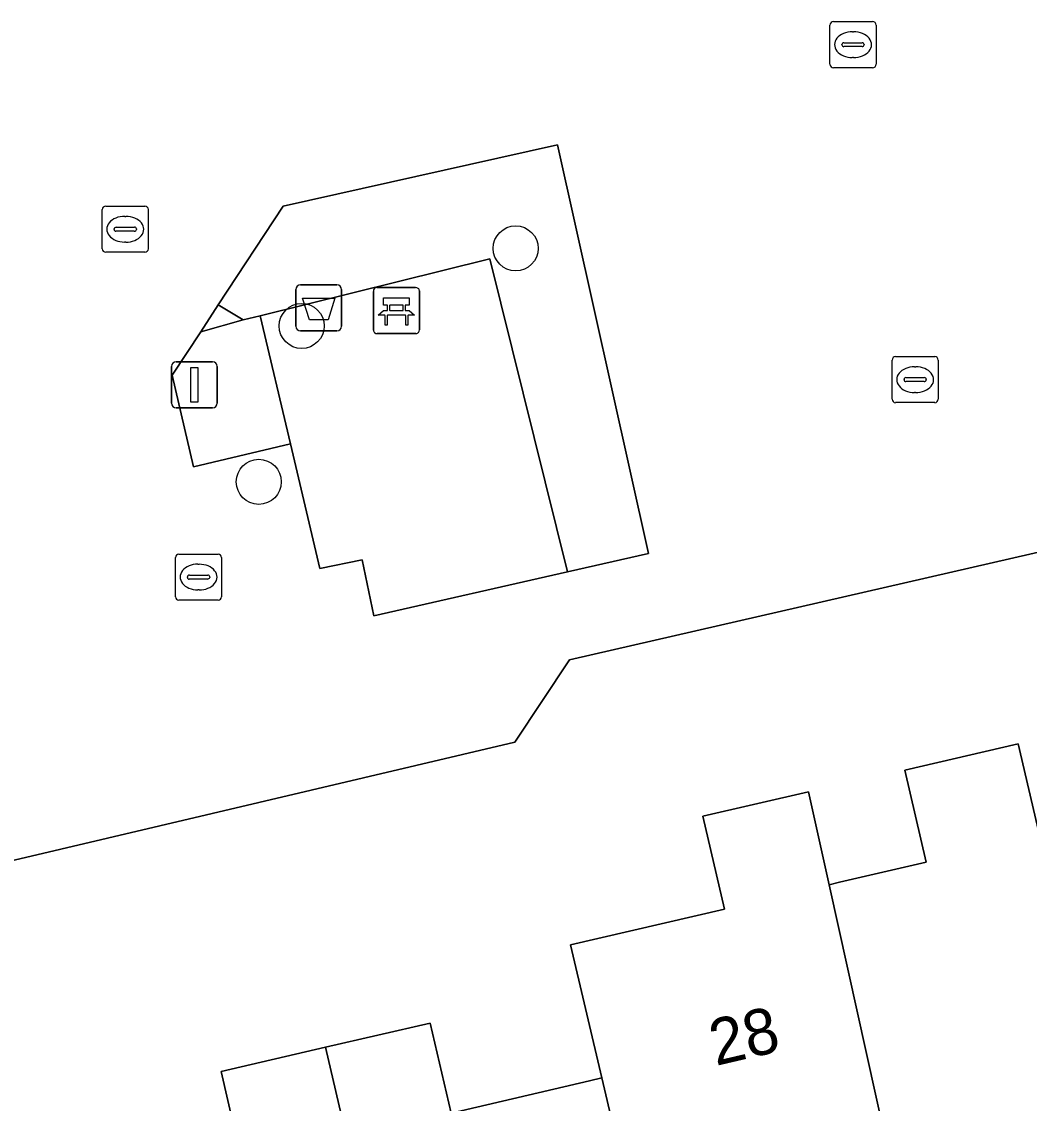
# Model space of a CAD drawing. Extents: x 158455 to 159797, y 387218 to 388672.
# Drawn here: x 159575.49 to 159597.37, y 388169.11 to 388192.61 of the extents above; entities that cross this region are included whole.
import ezdxf

# ---------------------------------------------------------------- set-up
doc = ezdxf.new("R2010")
doc.units = 0
for name, color, linetype in [('IMGEO_Afvalbak', 7, 'Continuous'), ('IMGEO_Bank', 7, 'Continuous'), ('IMGEO_Boom', 7, 'Continuous'), ('IMGEO_Erf', 7, 'Continuous'), ('IMGEO_Groenvoorziening', 7, 'Continuous'), ('IMGEO_Kolk', 7, 'Continuous'), ('IMGEO_Lichtmast', 7, 'Continuous'), ('IMGEO_Pand', 7, 'Continuous'), ('IMGEO_Pand_nummerreeks', 7, 'Continuous'), ('IMGEO_Parkeervlak_open', 7, 'Continuous'), ('IMGEO_Rijbaan_lokaal_open', 7, 'Continuous')]:
    doc.layers.add(name, color=color, linetype=linetype)

msp = doc.modelspace()

# ---------------------------------------------------------------- linework, layer by layer
at = {"layer": 'IMGEO_Afvalbak'}
for p, q in [((159581.445, 388185.988), (159581.445, 388186.788)), ((159581.445, 388186.788), (159581.445, 388185.988)), ((159581.545, 388186.888), (159582.335, 388186.888)), ((159582.335, 388186.888), (159581.545, 388186.888)), ((159582.435, 388186.788), (159582.435, 388185.988)), ((159582.435, 388185.988), (159582.435, 388186.788)), ((159582.335, 388185.888), (159581.545, 388185.888)), ((159581.545, 388185.888), (159582.335, 388185.888))]:
    msp.add_line(p, q, dxfattribs=at)
msp.add_lwpolyline([(159581.588, 388186.602), (159582.292, 388186.602), (159582.143, 388186.132), (159581.737, 388186.132), (159581.588, 388186.602)], dxfattribs=at)
for centre, start, end in [((159581.545, 388186.788), 90, 180), ((159581.545, 388186.788), 90, 180), ((159582.335, 388186.788), 0, 90), ((159582.335, 388186.788), 360, 90), ((159581.545, 388185.988), 180, 270), ((159581.545, 388185.988), 180, 270), ((159582.335, 388185.988), 270, 0), ((159582.335, 388185.988), 270, 0)]:
    msp.add_arc(centre, 0.1, start, end, dxfattribs=at)
at = {"layer": 'IMGEO_Bank'}
for p, q in [((159583.127, 388185.906), (159583.127, 388186.747)), ((159583.127, 388186.747), (159583.127, 388185.906)), ((159583.202, 388186.831), (159584.043, 388186.831)), ((159584.043, 388186.831), (159583.202, 388186.831)), ((159584.127, 388186.756), (159584.127, 388185.915)), ((159584.127, 388185.915), (159584.127, 388186.756)), ((159583.436, 388186.337), (159583.436, 388186.443)), ((159583.48, 388186.443), (159583.48, 388186.337)), ((159583.768, 388186.449), (159583.486, 388186.449)), ((159583.486, 388186.331), (159583.768, 388186.331)), ((159583.774, 388186.337), (159583.774, 388186.443)), ((159583.818, 388186.443), (159583.818, 388186.337)), ((159583.824, 388186.229), (159583.431, 388186.229)), ((159584.052, 388185.831), (159583.211, 388185.831)), ((159583.211, 388185.831), (159584.052, 388185.831))]:
    msp.add_line(p, q, dxfattribs=at)
for points in [[(159583.43, 388186.449), (159583.344, 388186.449), (159583.344, 388186.61), (159583.907, 388186.61), (159583.907, 388186.449), (159583.824, 388186.449)], [(159583.374, 388186.229), (159583.232, 388186.229), (159583.344, 388186.331), (159583.43, 388186.331)], [(159583.824, 388186.331), (159583.907, 388186.331), (159584.019, 388186.229), (159583.88, 388186.229)], [(159583.424, 388186.222), (159583.424, 388186.015), (159583.381, 388186.015), (159583.381, 388186.222)], [(159583.874, 388186.222), (159583.874, 388186.015), (159583.83, 388186.015), (159583.83, 388186.222)]]:
    msp.add_lwpolyline(points, dxfattribs=at)
for centre, radius, start, end in [((159583.205, 388186.753), 0.0779, 92.4484, 184.2845), ((159583.205, 388186.753), 0.0779, 92.4484, 184.2845), ((159584.049, 388186.753), 0.0779, 2.4484, 94.2845), ((159584.049, 388186.753), 0.0779, 2.4484, 94.2845), ((159583.429, 388186.442), 0.00671, 2.8957, 87.1043), ((159583.429, 388186.338), 0.00671, 272.8957, 357.1043), ((159583.486, 388186.442), 0.00671, 92.8957, 177.1043), ((159583.486, 388186.338), 0.00671, 182.8957, 267.1043), ((159583.768, 388186.442), 0.00671, 2.8957, 87.1043), ((159583.768, 388186.338), 0.00671, 272.8957, 357.1043), ((159583.825, 388186.442), 0.00671, 92.8957, 177.1043), ((159583.825, 388186.338), 0.00671, 182.8957, 267.1043), ((159583.374, 388186.222), 0.00671, 2.8957, 87.1043), ((159583.431, 388186.222), 0.00671, 92.8957, 177.1043), ((159583.823, 388186.222), 0.00671, 2.8957, 87.1043), ((159583.88, 388186.222), 0.00671, 92.8957, 177.1043), ((159583.205, 388185.909), 0.0779, 182.4484, 274.2845), ((159583.205, 388185.909), 0.0779, 182.4484, 274.2845), ((159584.049, 388185.909), 0.0779, 272.4484, 4.2845), ((159584.049, 388185.909), 0.0779, 272.4484, 4.2845)]:
    msp.add_arc(centre, radius, start, end, dxfattribs=at)
at = {"layer": 'IMGEO_Boom'}
for centre in [(159586.217, 388187.682), (159581.57, 388185.996), (159580.638, 388182.61)]:
    msp.add_circle(centre, 0.489, dxfattribs=at)
at = {"layer": 'IMGEO_Erf'}
for points in [[(159603.876, 388167.969), (159600.656, 388181.793), (159587.382, 388178.746), (159586.2, 388176.955), (159563.063, 388171.505), (159566.945, 388155.045)], [(159580.281, 388167.819), (159579.821, 388169.799), (159582.09, 388170.327), (159584.358, 388170.855), (159584.813, 388168.899), (159587.817, 388169.598), (159588.087, 388169.661), (159587.408, 388172.551), (159590.754, 388173.329), (159590.284, 388175.347), (159592.574, 388175.88), (159593.022, 388173.859), (159593.248, 388173.912), (159595.129, 388174.349), (159594.665, 388176.345), (159597.127, 388176.918), (159597.588, 388174.933), (159601.032, 388175.734), (159602.891, 388167.74)]]:
    msp.add_lwpolyline(points, dxfattribs=at)
at = {"layer": 'IMGEO_Groenvoorziening'}
for points in [[(159587.34, 388180.653), (159589.099, 388181.054), (159587.122, 388189.933), (159585.216, 388189.505), (159581.168, 388188.597), (159579.76, 388186.454), (159580.301, 388186.13), (159580.668, 388186.218), (159585.654, 388187.456)], [(159580.301, 388186.13), (159579.76, 388186.454), (159579.377, 388185.871)]]:
    msp.add_lwpolyline(points, close=True, dxfattribs=at)
at = {"layer": 'IMGEO_Kolk'}
for p, q in [((159593.041, 388191.68), (159593.041, 388192.532)), ((159593.116, 388192.606), (159593.968, 388192.606)), ((159594.042, 388192.532), (159594.042, 388191.68)), ((159593.529, 388192.386), (159593.554, 388192.386)), ((159593.3, 388192.1), (159593.3, 388192.112)), ((159593.738, 388192.063), (159593.34, 388192.063)), ((159593.343, 388192.149), (159593.741, 388192.149)), ((159593.784, 388192.112), (159593.784, 388192.1)), ((159593.552, 388191.826), (159593.527, 388191.826)), ((159593.968, 388191.606), (159593.116, 388191.606)), ((159577.239, 388187.671), (159577.239, 388188.523)), ((159577.314, 388188.597), (159578.166, 388188.597)), ((159578.24, 388188.523), (159578.24, 388187.671)), ((159577.727, 388188.377), (159577.752, 388188.377)), ((159577.498, 388188.091), (159577.498, 388188.103)), ((159577.936, 388188.054), (159577.538, 388188.054)), ((159577.541, 388188.14), (159577.939, 388188.14)), ((159577.982, 388188.103), (159577.982, 388188.091)), ((159577.75, 388187.817), (159577.725, 388187.817)), ((159578.166, 388187.597), (159577.314, 388187.597)), ((159594.39, 388184.404), (159594.39, 388185.256)), ((159594.465, 388185.33), (159595.317, 388185.33)), ((159594.878, 388185.11), (159594.903, 388185.11)), ((159595.391, 388185.256), (159595.391, 388184.404)), ((159594.692, 388184.873), (159595.09, 388184.873)), ((159594.649, 388184.824), (159594.649, 388184.836)), ((159595.087, 388184.787), (159594.689, 388184.787)), ((159595.133, 388184.836), (159595.133, 388184.824)), ((159594.901, 388184.55), (159594.876, 388184.55)), ((159595.317, 388184.33), (159594.465, 388184.33)), ((159578.83, 388180.115), (159578.83, 388180.967)), ((159578.905, 388181.041), (159579.757, 388181.041)), ((159579.831, 388180.967), (159579.831, 388180.115)), ((159579.318, 388180.821), (159579.343, 388180.821)), ((159579.089, 388180.535), (159579.089, 388180.547)), ((159579.527, 388180.498), (159579.129, 388180.498)), ((159579.132, 388180.584), (159579.53, 388180.584)), ((159579.573, 388180.547), (159579.573, 388180.535)), ((159579.341, 388180.261), (159579.316, 388180.261)), ((159579.757, 388180.041), (159578.905, 388180.041))]:
    msp.add_line(p, q, dxfattribs=at)
for points in [[(159593.041, 388191.68), (159593.041, 388192.532)], [(159593.116, 388192.606), (159593.968, 388192.606)], [(159594.042, 388192.532), (159594.042, 388191.68)], [(159593.968, 388191.606), (159593.116, 388191.606)], [(159577.239, 388187.671), (159577.239, 388188.523)], [(159577.314, 388188.597), (159578.166, 388188.597)], [(159578.24, 388188.523), (159578.24, 388187.671)], [(159578.166, 388187.597), (159577.314, 388187.597)], [(159594.39, 388184.404), (159594.39, 388185.256)], [(159594.465, 388185.33), (159595.317, 388185.33)], [(159595.391, 388185.256), (159595.391, 388184.404)], [(159595.317, 388184.33), (159594.465, 388184.33)], [(159578.83, 388180.115), (159578.83, 388180.967)], [(159578.905, 388181.041), (159579.757, 388181.041)], [(159579.831, 388180.967), (159579.831, 388180.115)], [(159579.757, 388180.041), (159578.905, 388180.041)]]:
    msp.add_lwpolyline(points, dxfattribs=at)
for centre, radius, start, end in [((159593.118, 388192.53), 0.0765, 91.552, 178.448), ((159593.118, 388192.53), 0.0765, 91.552, 178.448), ((159593.966, 388192.53), 0.0765, 1.552, 88.448), ((159593.966, 388192.53), 0.0765, 1.552, 88.448), ((159593.34, 388192.109), 0.0403, 85.8775, 175.7526), ((159593.337, 388192.099), 0.0366, 178.938, 274.7102), ((159593.741, 388192.106), 0.043, 264.8664, 352.4533), ((159593.745, 388192.111), 0.0386, 1.7309, 96.639), ((159593.118, 388191.682), 0.0765, 181.552, 268.448), ((159593.118, 388191.682), 0.0765, 181.552, 268.448), ((159593.966, 388191.682), 0.0765, 271.552, 358.448), ((159593.966, 388191.682), 0.0765, 271.552, 358.448), ((159577.316, 388188.521), 0.0765, 91.552, 178.448), ((159577.316, 388188.521), 0.0765, 91.552, 178.448), ((159578.164, 388188.521), 0.0765, 1.552, 88.448), ((159578.164, 388188.521), 0.0765, 1.552, 88.448), ((159577.538, 388188.1), 0.0403, 85.8775, 175.7526), ((159577.535, 388188.09), 0.0366, 178.938, 274.7102), ((159577.939, 388188.097), 0.043, 264.8664, 352.4533), ((159577.943, 388188.102), 0.0386, 1.7309, 96.639), ((159577.316, 388187.673), 0.0765, 181.552, 268.448), ((159577.316, 388187.673), 0.0765, 181.552, 268.448), ((159578.164, 388187.673), 0.0765, 271.552, 358.448), ((159578.164, 388187.673), 0.0765, 271.552, 358.448), ((159594.467, 388185.254), 0.0765, 91.552, 178.448), ((159594.467, 388185.254), 0.0765, 91.552, 178.448), ((159595.315, 388185.254), 0.0765, 1.552, 88.448), ((159595.315, 388185.254), 0.0765, 1.552, 88.448), ((159594.689, 388184.833), 0.0403, 85.8775, 175.7526), ((159595.094, 388184.835), 0.0386, 1.7309, 96.639), ((159594.686, 388184.823), 0.0366, 178.938, 274.7102), ((159595.09, 388184.83), 0.043, 264.8664, 352.4533), ((159594.467, 388184.406), 0.0765, 181.552, 268.448), ((159594.467, 388184.406), 0.0765, 181.552, 268.448), ((159595.315, 388184.406), 0.0765, 271.552, 358.448), ((159595.315, 388184.406), 0.0765, 271.552, 358.448), ((159578.907, 388180.965), 0.0765, 91.552, 178.448), ((159578.907, 388180.965), 0.0765, 91.552, 178.448), ((159579.755, 388180.965), 0.0765, 1.552, 88.448), ((159579.755, 388180.965), 0.0765, 1.552, 88.448), ((159579.129, 388180.544), 0.0403, 85.8775, 175.7526), ((159579.126, 388180.534), 0.0366, 178.938, 274.7102), ((159579.53, 388180.541), 0.043, 264.8664, 352.4533), ((159579.534, 388180.546), 0.0386, 1.7309, 96.639), ((159578.907, 388180.117), 0.0765, 181.552, 268.448), ((159578.907, 388180.117), 0.0765, 181.552, 268.448), ((159579.755, 388180.117), 0.0765, 271.552, 358.448), ((159579.755, 388180.117), 0.0765, 271.552, 358.448)]:
    msp.add_arc(centre, radius, start, end, dxfattribs=at)
for centre, major_axis, ratio, start_param, end_param in [((159593.528, 388192.106), (-0.387, 0.002), 0.722429, 4.712389, 7.853982), ((159593.553, 388192.106), (-0.39, 0.002), 0.717154, 1.570796, 4.712389), ((159577.726, 388188.097), (-0.387, 0.002), 0.722429, 4.712389, 7.853982), ((159577.751, 388188.097), (-0.39, 0.002), 0.717154, 1.570796, 4.712389), ((159594.877, 388184.83), (-0.387, 0.002), 0.722429, 4.712389, 7.853982), ((159594.902, 388184.83), (-0.39, 0.002), 0.717154, 1.570796, 4.712389), ((159579.317, 388180.541), (-0.387, 0.002), 0.722429, 4.712389, 7.853982), ((159579.342, 388180.541), (-0.39, 0.002), 0.717154, 1.570796, 4.712389)]:
    msp.add_ellipse(centre, major_axis=major_axis, ratio=ratio, start_param=start_param, end_param=end_param, dxfattribs=at)
at = {"layer": 'IMGEO_Lichtmast'}
for p, q in [((159578.745, 388184.319), (159578.745, 388185.119)), ((159578.745, 388185.119), (159578.745, 388184.319)), ((159578.845, 388185.219), (159579.635, 388185.219)), ((159579.635, 388185.219), (159578.845, 388185.219)), ((159579.735, 388185.119), (159579.735, 388184.319)), ((159579.735, 388184.319), (159579.735, 388185.119)), ((159579.635, 388184.219), (159578.845, 388184.219)), ((159578.845, 388184.219), (159579.635, 388184.219))]:
    msp.add_line(p, q, dxfattribs=at)
msp.add_lwpolyline([(159579.165, 388185.094), (159579.315, 388185.094), (159579.315, 388184.344), (159579.165, 388184.344), (159579.165, 388185.094)], dxfattribs=at)
for centre, start, end in [((159578.845, 388185.119), 90, 180), ((159578.845, 388185.119), 90, 180), ((159579.635, 388185.119), 0, 90), ((159579.635, 388185.119), 360, 90), ((159578.845, 388184.319), 180, 270), ((159578.845, 388184.319), 180, 270), ((159579.635, 388184.319), 270, 0), ((159579.635, 388184.319), 270, 0)]:
    msp.add_arc(centre, 0.1, start, end, dxfattribs=at)
at = {"layer": 'IMGEO_Pand'}
for points in [[(159601.032, 388175.734), (159597.588, 388174.933), (159597.127, 388176.918), (159594.665, 388176.345), (159595.129, 388174.349), (159593.248, 388173.912), (159593.022, 388173.859), (159595.248, 388163.817), (159597.825, 388164.416), (159597.351, 388166.451), (159602.891, 388167.74)], [(159593.022, 388173.859), (159592.574, 388175.88), (159590.284, 388175.347), (159590.754, 388173.329), (159587.408, 388172.551), (159588.087, 388169.661), (159591.047, 388157.06), (159593.568, 388157.646), (159593.448, 388158.161), (159596.404, 388158.849), (159595.248, 388163.817)], [(159588.087, 388169.661), (159587.817, 388169.598), (159584.813, 388168.899), (159584.358, 388170.855), (159582.09, 388170.327), (159584.429, 388160.264), (159587.493, 388160.976), (159588.539, 388156.477), (159591.047, 388157.06)], [(159576.998, 388167.055), (159579.939, 388154.44), (159582.537, 388155.044), (159581.482, 388159.579), (159584.429, 388160.264), (159582.09, 388170.327), (159579.821, 388169.799), (159580.281, 388167.819)]]:
    msp.add_lwpolyline(points, close=True, dxfattribs=at)
at = {"layer": 'IMGEO_Parkeervlak_open'}
msp.add_lwpolyline([(159581.325, 388183.433), (159581.965, 388180.725), (159582.883, 388180.914), (159583.134, 388179.696), (159587.34, 388180.653), (159585.654, 388187.456), (159580.668, 388186.218)], close=True, dxfattribs=at)
at = {"layer": 'IMGEO_Rijbaan_lokaal_open'}
for points in [[(159581.325, 388183.433), (159579.22, 388182.933), (159578.755, 388184.924), (159579.377, 388185.871), (159579.76, 388186.454), (159581.168, 388188.597), (159585.216, 388189.505), (159587.122, 388189.933), (159589.099, 388181.054), (159587.34, 388180.653), (159583.134, 388179.696), (159582.883, 388180.914), (159581.965, 388180.725)], [(159579.377, 388185.871), (159578.755, 388184.924), (159579.22, 388182.933), (159581.325, 388183.433), (159580.668, 388186.218), (159580.301, 388186.13)]]:
    msp.add_lwpolyline(points, close=True, dxfattribs=at)
msp.add_lwpolyline([(159566.945, 388155.045), (159563.063, 388171.505), (159586.2, 388176.955), (159587.382, 388178.746), (159600.656, 388181.793), (159603.876, 388167.969)], dxfattribs=at)

# ---------------------------------------------------------------- texts
at = {"layer": 'IMGEO_Pand_nummerreeks'}
msp.add_text('28', height=1, rotation=13.1494, dxfattribs=at).set_placement((159590.56, 388169.92))

doc.saveas('drawing.dxf')
